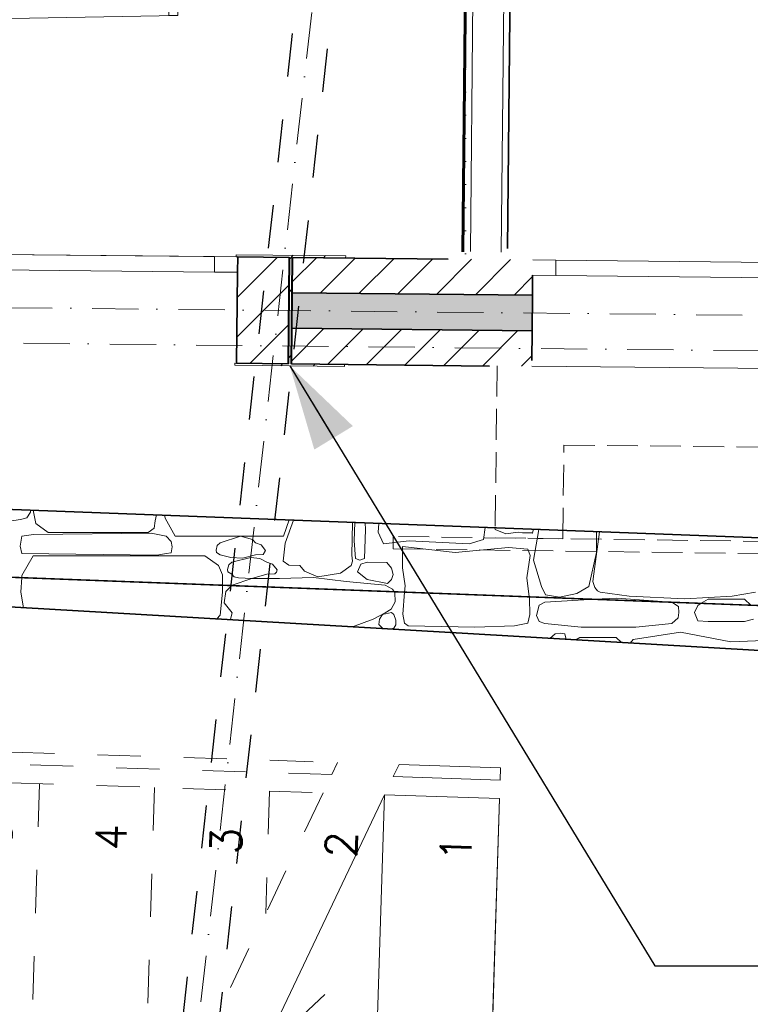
# Model space of a CAD drawing. Header units: millimetres. Extents: x -115474967 to 444143, y -74377 to 241828222.
# Tile 551 of 590: x 211328 to 213701, y 325397 to 328593. Entities that reach past the tile are written whole.
import ezdxf
from ezdxf.enums import TextEntityAlignment as Align

# ---------------------------------------------------------------- set-up
doc = ezdxf.new("R2010")
doc.units = ezdxf.units.MM
doc.header["$MEASUREMENT"] = 0
doc.set_wipeout_variables(frame=1)
for name, pattern in [('Dashed', [280, 140, -140]), ('Dot & Dashed', [280, 150, -60, 0, -70]), ('Hidden Line', [140, 100, -40]), ('Wipeout_Contour', [1000, 0, -1000])]:
    doc.linetypes.add(name, pattern=pattern)
for name, color, linetype, lineweight in [('0_Pen_No__4', 7, 'Continuous', 5), ('A_BEAMS_Pen_No__2', 7, 'Continuous', 20), ('A_COLUMNS_Pen_No__3', 7, 'Continuous', 15), ('A_STAIRS_Pen_No__5', 7, 'Continuous', 5), ('A_WALL LOAD_Pen_No__1', 7, 'Continuous', 30), ('A_WALL LOAD_Pen_No__3', 7, 'Continuous', 15), ('A_WALL LOAD_Pen_No__41', 7, 'Continuous', 60), ('A_WALL LOAD_Pen_No__6', 7, 'Continuous', 5), ('B_CUT OUT_Pen_No__3', 30, 'Continuous', 15), ('C-GRID _Pen_No__5', 7, 'Continuous', 5), ('C_TEXT GA_Pen_No__6', 7, 'Continuous', 5), ('MARKETING_Pen_No__1', 7, 'Continuous', 30)]:
    doc.layers.add(name, color=color, linetype=linetype, lineweight=lineweight)
for name, color, linetype in [('A_COLUMNS', 7, 'Continuous'), ('A_STAIRS', 7, 'Continuous'), ('MARKETING', 7, 'Continuous')]:
    doc.layers.add(name, color=color, linetype=linetype)
for name, color, linetype, lineweight, true_color in [('A_COLUMNS_Pen_No__7', 7, 'Continuous', 5, 0x3f3f3f), ('A_STAIRS_Pen_No__7', 7, 'Continuous', 5, 0x3f3f3f), ('A_WALL LOAD_Pen_No__21', 7, 'Continuous', 0, 0x73a901), ('A_WALL LOAD_Pen_No__7', 7, 'Continuous', 5, 0x3f3f3f), ('MARKETING_Pen_No__171', 7, 'Continuous', 0, 0xe1e1e1), ('MARKETING_Pen_No__7', 7, 'Continuous', 5, 0x3f3f3f)]:
    doc.layers.add(name, color=color, linetype=linetype, lineweight=lineweight, true_color=true_color)
doc.styles.add('GENERATED_STYLE_4', font='txt.shx')
doc.dimstyles.new('GENERATED_STYLE__5', dxfattribs={"dimtxt": 0.18, "dimasz": 273.6, "dimexe": 0.18, "dimexo": 0.0625, "dimgap": 0.09, "dimtad": 0, "dimtih": 1, "dimtoh": 1, "dimdec": 4, "dimzin": 0, "dimdsep": 46, "dimcen": 0.09, "dimadec": 0, "dimazin": 0, "dimtfac": 1, "dimtdec": 4, "dimtmove": 0, "dimatfit": 3, "dimldrblk": 'ARROWHEAD_5', "dimfxl": 1, "dimtolj": 1, "dimtzin": 0, "dimarcsym": 0})
pattern_1 = [(0, (-139724, 252382.34), (0, 75), [0, -75])]
pattern_2 = [(45, (-139724, 252382.34), (-63.63961, 63.63961), [])]

# ---------------------------------------------------------------- blocks, each defined once
blk = doc.blocks.new('*X628')
at = {"layer": 'MARKETING_Pen_No__7', "color": 190, "linetype": 'Continuous', "lineweight": 5, "true_color": 0x9f07ff}
for p, q in [((351075.2, 74594), (351086.8, 74612.4)), ((351086.8, 74612.4), (351087.7, 74618.7)), ((351096.5, 74618.3), (351096.5, 74613.3)), ((351096.5, 74613.3), (351104.6, 74575)), ((350981.9, 74577.4), (351054.3, 74588.1)), ((351054.3, 74588.1), (351075.2, 74594)), ((351488.8, 74560.5), (351492.2, 74583.7)), ((351492.2, 74583.7), (351496, 74603.2)), ((351522.6, 74602.2), (351524.5, 74592.8)), ((351524.5, 74592.8), (351557.4, 74534.5)), ((351908.6, 74534.5), (351927.5, 74586.9)), ((351941.1, 74586.4), (351914.5, 74512)), ((352130.6, 74472.9), (352133.4, 74579.1)), ((352140.9, 74578.8), (352138.4, 74518.8)), ((352175.1, 74555.5), (352174.3, 74577.6)), ((351104.6, 74575), (351144.2, 74545.8)), ((351144.2, 74545.8), (351469.6, 74545.8)), ((351469.6, 74545.8), (351488.8, 74560.5)), ((352172.3, 74462.1), (352175.1, 74555.5)), ((352218.6, 74575.9), (352216, 74547.2)), ((352216, 74547.2), (352234, 74509.4)), ((352557.8, 74523.2), (352563.7, 74562.9)), ((352595.1, 74561.7), (352596.5, 74555.7)), ((352596.5, 74555.7), (352630.4, 74541.7)), ((352630.4, 74541.7), (352670.4, 74547)), ((352670.4, 74547), (352685.4, 74545.1)), ((352685.4, 74545.1), (352717.1, 74545.1)), ((352717.1, 74545.1), (352721.1, 74556.9)), ((352737.7, 74556.3), (352720.5, 74456.2)), ((352935.4, 74548.8), (352916.6, 74412.4)), ((352925.5, 74481.5), (352925, 74549.2)), ((351059.1, 74534.5), (351053.4, 74501.5)), ((351096.7, 74539.6), (351059.1, 74534.5)), ((351478.6, 74544), (351096.7, 74539.6)), ((351527.7, 74534.5), (351478.6, 74544)), ((351544.2, 74517.4), (351527.7, 74534.5)), ((351547.4, 74500.1), (351544.2, 74517.4)), ((351557.4, 74534.5), (351908.6, 74534.5)), ((351768.8, 74534.4), (351703.3, 74513)), ((351808.5, 74524), (351768.8, 74534.4)), ((351817.5, 74513), (351808.5, 74524)), ((352138.4, 74518.8), (352143.1, 74462.1)), ((352234, 74509.4), (352317.1, 74518.7)), ((352317.1, 74518.7), (352511.4, 74509.4)), ((352511.4, 74509.4), (352557.8, 74523.2)), ((351053.4, 74501.5), (351059.1, 74477.6)), ((351544.2, 74479.8), (351547.4, 74500.1)), ((351693.8, 74503.8), (351689.7, 74488.5)), ((351689.7, 74488.5), (351690.7, 74481.1)), ((351703.3, 74513), (351693.8, 74503.8)), ((351835.9, 74506), (351817.5, 74513)), ((351850.6, 74487.9), (351835.9, 74506)), ((351843.2, 74475), (351850.6, 74487.9)), ((351914.5, 74512), (351907.9, 74453.6)), ((352295.7, 74500.4), (352294.9, 74432)), ((352466.3, 74480.8), (352295.7, 74500.4)), ((352639.3, 74497.7), (352466.3, 74480.8)), ((352702.2, 74491.6), (352639.3, 74497.7)), ((352709.8, 74471.1), (352702.2, 74491.6)), ((352900, 74371.5), (352925.5, 74481.5)), ((351096, 74470.5), (351058.9, 74406.9)), ((351059.1, 74477.6), (351499, 74472.2)), ((351653.1, 74470.5), (351096, 74470.5)), ((351499, 74472.2), (351527.7, 74477.6)), ((351527.7, 74477.6), (351544.2, 74479.8)), ((351697.2, 74439.1), (351653.1, 74470.5)), ((351690.7, 74481.1), (351703.3, 74474.1)), ((351703.3, 74474.1), (351738.1, 74464.7)), ((351740.9, 74450.3), (351731.4, 74441.1)), ((351738.1, 74464.7), (351776.1, 74463.2)), ((351802.2, 74465.2), (351740.9, 74450.3)), ((351776.1, 74463.2), (351817.5, 74474.1)), ((351831.4, 74462), (351802.2, 74465.2)), ((351817.5, 74474.1), (351843.2, 74475)), ((351855.1, 74450.3), (351831.4, 74462)), ((351873.6, 74443.3), (351855.1, 74450.3)), ((351907.9, 74453.6), (351926.4, 74440.1)), ((352128.4, 74438.8), (352132.6, 74453.2)), ((352132.6, 74453.2), (352130.6, 74472.9)), ((352143.1, 74462.1), (352156.4, 74456)), ((352156.4, 74456), (352172.3, 74462.1)), ((352180.5, 74450.3), (352160, 74443.2)), ((352244.4, 74449.3), (352180.5, 74450.3)), ((352259.7, 74430.2), (352244.4, 74449.3)), ((352699.2, 74399.6), (352709.8, 74471.1)), ((352720.5, 74456.2), (352746.2, 74371.5)), ((351710.3, 74408.7), (351697.2, 74439.1)), ((351731.4, 74441.1), (351727.4, 74425.8)), ((351727.4, 74425.8), (351728.4, 74418.4)), ((351728.4, 74418.4), (351740.9, 74411.4)), ((351888.3, 74425.2), (351873.6, 74443.3)), ((351880.8, 74412.3), (351886, 74417.5)), ((351886, 74417.5), (351888.3, 74425.2)), ((351926.4, 74440.1), (351962, 74438.8)), ((351962, 74438.8), (351977.3, 74421.1)), ((351977.3, 74421.1), (352020.3, 74402.3)), ((352093.6, 74414.6), (352128.4, 74438.8)), ((352160, 74443.2), (352149.1, 74418.7)), ((352149.1, 74418.7), (352180.5, 74393.3)), ((352265.2, 74410.1), (352259.7, 74430.2)), ((352294.9, 74432), (352303.5, 74373.5)), ((351058.9, 74406.9), (351058.5, 74399.8)), ((351710.5, 74375.2), (351710.3, 74408.7)), ((351740.9, 74411.4), (351749.1, 74402.6)), ((351806.2, 74396.4), (351741.6, 74374.8)), ((351749.1, 74402.6), (351762.2, 74398.6)), ((351762.2, 74398.6), (351806.2, 74396.4)), ((351806.2, 74396.4), (351855.1, 74411.4)), ((351896, 74396.6), (351806.2, 74396.4)), ((351855.1, 74411.4), (351880.8, 74412.3)), ((352005.8, 74399.8), (351896, 74396.6)), ((352112.5, 74386.7), (352005.8, 74399.8)), ((352020.3, 74402.3), (352093.6, 74414.6)), ((352238.6, 74374.8), (352112.5, 74386.7)), ((352180.5, 74393.3), (352246.7, 74380.8)), ((352246.7, 74380.8), (352259.7, 74393.3)), ((352259.7, 74393.3), (352265.2, 74410.1)), ((352707.1, 74337.6), (352699.2, 74399.6)), ((352916.6, 74412.4), (352913.1, 74387.2)), ((352913.1, 74387.2), (352919.6, 74368.2)), ((351741.6, 74374.8), (351740.8, 74374)), ((352263.1, 74362.8), (352238.6, 74374.8)), ((352268.5, 74354.1), (352263.1, 74362.8)), ((352303.5, 74373.5), (352301.9, 74352.8)), ((352746.2, 74371.5), (352760, 74343.9)), ((352861.7, 74347.9), (352900, 74371.5)), ((352919.6, 74368.2), (352928.6, 74357.2)), ((352928.6, 74357.2), (352936.9, 74353)), ((352760, 74343.9), (352805.1, 74336.6)), ((352805.1, 74336.6), (352861.7, 74347.9)), ((352991.2, 74333.6), (352920.4, 74329.5)), ((352936.9, 74353), (353031.7, 74339.8)), ((353168, 74320.2), (352991.2, 74333.6)), ((353031.7, 74339.8), (353211.6, 74331.2)), ((353211.6, 74331.2), (353366.3, 74340)), ((353288.1, 74329.9), (353265.6, 74316.5)), ((353405.6, 74329.9), (353288.1, 74329.9)), ((353366.3, 74340), (353441.2, 74353)), ((353426.2, 74310.4), (353405.6, 74329.9))]:
    blk.add_line(p, q, dxfattribs=at)
blk.add_point((352717.1, 74545.1), dxfattribs=at)
blk = doc.blocks.new('Fill_96', base_point=(0, 0))
at = {"color": 254, "linetype": 'Wipeout_Contour', "lineweight": 0, "ltscale": 2179366.465305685}
blk.add_wipeout([(349484.6, 74679.3), (349476.3, 74459.5), (358516.8, 74118.3), (358655, 75025.1), (358442.7, 75027.3), (358314.1, 74345.3)], dxfattribs=at).dxf.layer = 'MARKETING'
at = {"layer": 'MARKETING_Pen_No__1', "color": 214, "linetype": 'Continuous', "lineweight": 35, "flags": 128}
blk.add_lwpolyline([(349484.6, 74679.3), (349476.3, 74459.5), (358516.8, 74118.3), (358655, 75025.1), (358442.7, 75027.3), (358314.1, 74345.3)], close=True, dxfattribs=at)
at = {"layer": 'MARKETING_Pen_No__7', "color": 190, "linetype": 'Continuous', "lineweight": 5, "true_color": 0x9f07ff}
blk.add_blockref('*X628', (0, 0), dxfattribs=at)
blk = doc.blocks.new('*X630')
at = {"layer": 'MARKETING_Pen_No__171', "color": 254, "linetype": 'Continuous', "lineweight": 0, "true_color": 0xdadada}
for p, q in [((351058.5, 74399.8), (351055.9, 74352.1)), ((351710.5, 74352.9), (351710.5, 74375.2)), ((351722, 74354.5), (351715.8, 74317.7)), ((351740.8, 74374), (351722, 74354.5)), ((352270.2, 74351.5), (352268.5, 74354.1)), ((351055.9, 74352.1), (351064, 74302)), ((351703.1, 74277.6), (351710.5, 74352.9)), ((352271.6, 74320.7), (352270.2, 74351.5)), ((352301.9, 74352.8), (352296.3, 74281.7)), ((352707.9, 74331.5), (352707.1, 74337.5)), ((352708.4, 74279.8), (352707.9, 74331.5)), ((352920.3, 74329.5), (352758, 74320)), ((351715.8, 74317.7), (351741.6, 74285.7)), ((352238.6, 74285.7), (352258.9, 74297.5)), ((352258.9, 74297.5), (352271.6, 74320.7)), ((352738.9, 74309.9), (352730.3, 74277.3)), ((352758, 74320), (352738.9, 74309.9)), ((353169.9, 74320), (353168.2, 74320.1)), ((353191.3, 74305.7), (353169.9, 74320)), ((353192.3, 74286.8), (353191.3, 74305.7)), ((353254, 74309.6), (353243.5, 74286.3)), ((353265.5, 74316.5), (353254, 74309.6)), ((351692.1, 74265.5), (351703.1, 74277.6)), ((351741.6, 74285.7), (351736.5, 74264.5)), ((351736.5, 74264.5), (351738.2, 74262.8)), ((352133.3, 74239.8), (352200.5, 74264.5)), ((352200.5, 74264.5), (352238.6, 74285.7)), ((352220.7, 74264.9), (352217.9, 74247.4)), ((352230.3, 74279.8), (352220.7, 74264.9)), ((352259.2, 74287.1), (352230.3, 74279.8)), ((352267.4, 74279.8), (352259.2, 74287.1)), ((352274.1, 74261.2), (352267.4, 74279.8)), ((352273.1, 74246.2), (352274.1, 74261.2)), ((352296.3, 74281.7), (352302.2, 74251.6)), ((352702.2, 74251.6), (352708.4, 74279.8)), ((352730.3, 74277.3), (352739.1, 74257.1)), ((353169.9, 74251.4), (353190.3, 74268.9)), ((353190.3, 74268.9), (353192.3, 74286.8)), ((353243.5, 74286.3), (353254.5, 74259.6)), ((353254.5, 74259.6), (353288.1, 74257.3)), ((353405.6, 74257.3), (353434.9, 74265.3)), ((352217.9, 74247.4), (352230.3, 74235.5)), ((352230.3, 74235.5), (352236.9, 74233.8)), ((352252.6, 74232.9), (352267.4, 74235.5)), ((352267.4, 74235.5), (352273.1, 74246.2)), ((352302.2, 74251.6), (352313.7, 74243.1)), ((352313.7, 74243.1), (352530.1, 74238.7)), ((352530.1, 74238.7), (352659.1, 74243.6)), ((352659.1, 74243.6), (352702.2, 74251.6)), ((352739.1, 74257.1), (352758, 74251.4)), ((352758, 74251.4), (352876, 74239)), ((352876, 74239), (353053.5, 74239.2)), ((353053.5, 74239.2), (353169.9, 74251.4)), ((353288.1, 74257.3), (353405.6, 74257.3)), ((352487.5, 74220.9), (352391, 74224.9)), ((352495.5, 74218.8), (352487.5, 74220.9)), ((352790.9, 74217.7), (352773.5, 74202.6)), ((352809.3, 74219.3), (352790.9, 74217.7)), ((352822.6, 74217.7), (352809.3, 74219.3)), ((352826.8, 74199.5), (352822.6, 74217.7)), ((352871.3, 74205.8), (352857.8, 74197.7)), ((352988.8, 74205.8), (352871.3, 74205.8)), ((353006.5, 74189.1), (352988.8, 74205.8)), ((353043.9, 74199.4), (353034.2, 74187.5)), ((353198.6, 74223.2), (353043.9, 74199.4)), ((353361.7, 74191.5), (353198.6, 74223.2)), ((353548.2, 74199.4), (353361.7, 74191.5))]:
    blk.add_line(p, q, dxfattribs=at)
blk = doc.blocks.new('Fill_97', base_point=(0, 0))
at = {"color": 254, "linetype": 'Wipeout_Contour', "lineweight": 0, "ltscale": 1447095.219537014}
blk.add_wipeout([(349659.8, 74383.7), (358479.5, 73870.7), (358516.8, 74118.3), (349662.8, 74452.4)], dxfattribs=at).dxf.layer = 'MARKETING'
at = {"layer": 'MARKETING_Pen_No__1', "color": 214, "linetype": 'Continuous', "lineweight": 35, "flags": 128}
blk.add_lwpolyline([(349659.8, 74383.7), (349662.8, 74452.4), (358516.8, 74118.3), (358479.5, 73870.7)], close=True, dxfattribs=at)
at = {"layer": 'MARKETING_Pen_No__171', "color": 254, "linetype": 'Continuous', "lineweight": 0, "true_color": 0xdadada}
blk.add_blockref('*X630', (0, 0), dxfattribs=at)
blk = doc.blocks.new('Steel Pan Stair 20[79]', base_point=(352552.7, 71876.3))
at = {"layer": 'A_STAIRS_Pen_No__5', "color": 4, "linetype": 'Dot & Dashed', "lineweight": 5}
for p, q in [((349595.5, 72925.5), (349801.8, 73119)), ((349788.9, 72719.2), (349595.5, 72925.5)), ((351636.4, 72860), (349595.5, 72925.5))]:
    blk.add_line(p, q, dxfattribs=at)
at = {"layer": 'A_STAIRS_Pen_No__5', "color": 4, "linetype": 'Continuous', "lineweight": 5}
for p, q in [((351836.3, 72853.6), (352042.7, 73047)), ((352029.8, 72647.2), (351836.3, 72853.6)), ((352583.3, 72829.6), (351836.3, 72853.6))]:
    blk.add_line(p, q, dxfattribs=at)
for start, end in [(88.1614, 268.1614), (268.1614, 88.1614)]:
    blk.add_arc((352583.3, 72829.6), 100, start, end, dxfattribs=at)
at = {"layer": 'A_STAIRS_Pen_No__7', "color": 190, "linetype": 'Dashed', "lineweight": 5, "true_color": 0x9f07ff}
for p, q in [((349624.8, 73838.8), (349626.1, 73878.8)), ((349626.1, 73878.8), (352084.3, 73799.9)), ((352065.5, 73760.5), (349624.8, 73838.8)), ((349568.1, 72072.1), (349622.9, 73778.8)), ((349622.9, 73778.8), (352037.3, 73701.3)), ((352084.3, 73799.9), (352065.5, 73760.5)), ((349996.3, 73766.9), (349941.5, 72060.1)), ((350369.8, 73754.9), (350315, 72048.2)), ((350743.3, 73742.9), (350688.5, 72036.2)), ((351116.8, 73730.9), (351062, 72024.2)), ((351490.3, 73718.9), (351450.1, 72468.9)), ((352037.3, 73701.3), (351235.6, 72018.6)), ((351863.7, 73706.9), (351851, 73310.3)), ((351235.6, 72018.6), (349568.1, 72072.1)), ((349564.9, 71972.2), (349566.1, 72012.2)), ((349566.1, 72012.2), (351207.4, 71959.5)), ((351188.6, 71920.1), (349564.9, 71972.2)), ((351207.4, 71959.5), (351188.6, 71920.1))]:
    blk.add_line(p, q, dxfattribs=at)
at = {"layer": 'A_STAIRS_Pen_No__7', "color": 190, "linetype": 'Continuous', "lineweight": 5, "true_color": 0x9f07ff}
for p, q in [((352237.2, 73694.9), (352182.4, 71988.2)), ((352610.7, 73682.9), (352555.9, 71976.2)), ((351836.3, 72853.6), (351808.9, 72000.2))]:
    blk.add_line(p, q, dxfattribs=at)
at = {"layer": 'A_STAIRS_Pen_No__7', "color": 190, "linetype": 'Continuous', "lineweight": 5, "true_color": 0x9f07ff, "flags": 128}
for points in [[(352613.9, 73782.9), (352612.6, 73742.9), (352265.4, 73754), (352284.2, 73793.5)], [(352610.7, 73682.9), (352555.9, 71976.2), (351435.5, 72012.2), (352237.2, 73694.9)], [(352554, 71916.3), (352552.7, 71876.3), (351388.5, 71913.6), (351407.3, 71953.1)]]:
    blk.add_lwpolyline(points, close=True, dxfattribs=at)
at = {"layer": 'A_STAIRS_Pen_No__7', "color": 190, "lineweight": 5, "true_color": 0x9f07ff, "style": 'GENERATED_STYLE_4'}
for tag, p in [('nStartNumbering_7', (349806.4, 73650)), ('nStartNumbering_6', (350179.9, 73638.1)), ('nStartNumbering_5', (350553.3, 73626.1)), ('nStartNumbering_4', (350926.8, 73614.1)), ('nStartNumbering_3', (351300.3, 73602.1)), ('nStartNumbering_2', (351673.8, 73590.1)), ('nStartNumbering_1', (352047.3, 73578.1)), ('nStartNumbering_0', (352420.7, 73566.1))]:
    blk.add_attdef(tag, text='', height=100, rotation=88.1614, dxfattribs=at).set_placement(p, align=Align.TOP_RIGHT)
blk = doc.blocks.new('Office Workstation Solo 24[95]', base_point=(349508.4, 76787.1))
at = {"layer": '0_Pen_No__4', "color": 5, "linetype": 'Continuous', "lineweight": 5}
for p, q in [((349538.4, 76787.6), (351525.4, 76823.1)), ((351525.4, 76823.1), (351555.4, 76823.7)), ((351555.4, 76823.7), (351555.9, 76793.7)), ((349508.4, 76787.1), (349538.4, 76787.6)), ((349508.9, 76757.1), (349508.4, 76787.1)), ((351525.9, 76793.1), (349538.9, 76757.6)), ((351536.1, 76223.6), (351525.9, 76793.1)), ((351555.9, 76793.7), (351566.1, 76224.2)), ((349519.1, 76187.5), (349508.9, 76757.1)), ((349538.9, 76757.6), (349549.1, 76188.1)), ((350635.5, 76607.6), (350435.5, 76604)), ((350435.5, 76604), (350435.8, 76584)), ((350502.5, 76585.2), (350502.1, 76605.2)), ((350569.2, 76586.4), (350568.8, 76606.4)), ((350635.8, 76587.6), (350635.5, 76607.6)), ((350336.4, 76552.2), (350395.8, 76583.3)), ((350736.3, 76559.4), (350336.4, 76552.2)), ((350395.8, 76583.3), (350675.8, 76588.3)), ((350435.8, 76584), (350635.8, 76587.6)), ((350736.3, 76559.4), (350675.8, 76588.3)), ((350736.9, 76529.4), (350736.3, 76559.4)), ((350336.4, 76552.2), (350336.9, 76522.2)), ((350336.9, 76522.2), (350736.9, 76529.4)), ((350636.9, 76527.6), (350436.9, 76524)), ((350637.8, 76477.6), (350636.9, 76527.6)), ((350436.9, 76524), (350437.8, 76474)), ((350437.8, 76474), (350637.8, 76477.6)), ((350333.8, 76383.1), (350314.2, 76382.7)), ((350314.2, 76382.7), (350314.6, 76363.3)), ((350334.1, 76363.7), (350333.8, 76383.1)), ((350431.7, 76384.8), (350353.4, 76383.4)), ((350353.4, 76383.4), (350353.7, 76364)), ((350373.3, 76364.4), (350373, 76383.8)), ((350392.9, 76364.7), (350392.5, 76384.1)), ((350412.5, 76365.1), (350412.1, 76384.5)), ((350432, 76365.4), (350431.7, 76384.8)), ((350519.8, 76386.4), (350441.5, 76385)), ((350441.5, 76385), (350441.8, 76365.6)), ((350441.8, 76365.6), (350520.2, 76367)), ((350461.4, 76365.9), (350461.1, 76385.3)), ((350481, 76366.3), (350480.6, 76385.7)), ((350500.6, 76366.6), (350500.2, 76386)), ((350520.2, 76367), (350519.8, 76386.4)), ((350607.9, 76388), (350529.6, 76386.6)), ((350529.6, 76386.6), (350529.9, 76367.2)), ((350529.9, 76367.2), (350608.3, 76368.6)), ((350549.5, 76367.5), (350549.2, 76386.9)), ((350569.1, 76367.9), (350568.8, 76387.3)), ((350588.7, 76368.2), (350588.3, 76387.6)), ((350608.3, 76368.6), (350607.9, 76388)), ((350676.4, 76389.2), (350617.7, 76388.1)), ((350617.7, 76388.1), (350618.1, 76368.7)), ((350618.1, 76368.7), (350676.8, 76369.8)), ((350637.6, 76369.1), (350637.3, 76388.5)), ((350657.2, 76369.4), (350656.9, 76388.8)), ((350676.8, 76369.8), (350676.4, 76389.2)), ((350314.6, 76363.3), (350334.1, 76363.7)), ((350608.4, 76358.9), (350314.7, 76353.6)), ((350314.7, 76353.6), (350316.5, 76256.7)), ((350315.1, 76334.2), (350608.8, 76339.5)), ((350334.7, 76334.6), (350334.3, 76354)), ((350344.8, 76315.4), (350344.5, 76334.8)), ((350353.7, 76364), (350432, 76365.4)), ((350354.2, 76334.9), (350353.9, 76354.3)), ((350364.4, 76315.7), (350364, 76335.1)), ((350373.8, 76335.3), (350373.5, 76354.7)), ((350384, 76316.1), (350383.6, 76335.5)), ((350393.4, 76335.6), (350393.1, 76355)), ((350403.5, 76316.4), (350403.2, 76335.8)), ((350413, 76336), (350412.6, 76355.4)), ((350423.1, 76316.8), (350422.8, 76336.2)), ((350432.6, 76336.3), (350432.2, 76355.7)), ((350442.7, 76317.1), (350442.4, 76336.5)), ((350452.1, 76336.7), (350451.8, 76356.1)), ((350462.3, 76317.5), (350461.9, 76336.9)), ((350471.7, 76337), (350471.4, 76356.4)), ((350481.9, 76317.8), (350481.5, 76337.2)), ((350491.3, 76337.4), (350491, 76356.8)), ((350501.4, 76318.2), (350501.1, 76337.6)), ((350510.9, 76337.7), (350510.5, 76357.1)), ((350521, 76318.5), (350520.7, 76337.9)), ((350530.5, 76338.1), (350530.1, 76357.5)), ((350540.6, 76318.9), (350540.3, 76338.3)), ((350550, 76338.4), (350549.7, 76357.8)), ((350560.2, 76319.2), (350559.8, 76338.6)), ((350569.6, 76338.8), (350569.3, 76358.2)), ((350579.8, 76319.6), (350579.4, 76339)), ((350610.2, 76261.9), (350608.4, 76358.9)), ((350677, 76360.1), (350618.2, 76359)), ((350618.2, 76359), (350618.9, 76320.3)), ((350618.6, 76339.7), (350677.3, 76340.7)), ((350638.5, 76320.6), (350637.8, 76359.4)), ((350658.1, 76321), (350657.4, 76359.7)), ((350677.7, 76321.3), (350677, 76360.1)), ((350765.1, 76361.7), (350686.8, 76360.3)), ((350686.8, 76360.3), (350688.5, 76263.3)), ((350687.1, 76340.9), (350765.4, 76342.3)), ((350707.7, 76283.1), (350706.3, 76360.6)), ((350727.7, 76264), (350725.9, 76361)), ((350747.2, 76264.4), (350745.5, 76361.3)), ((350766.8, 76264.7), (350765.1, 76361.7)), ((350315.4, 76314.8), (350584.7, 76319.6)), ((350350, 76296.1), (350349.7, 76315.4)), ((350369.6, 76296.4), (350369.3, 76315.8)), ((350389.2, 76296.8), (350388.9, 76316.1)), ((350408.8, 76297.1), (350408.4, 76316.5)), ((350428.4, 76297.5), (350428, 76316.8)), ((350447.9, 76297.8), (350447.6, 76317.2)), ((350467.5, 76298.2), (350467.2, 76317.5)), ((350487.1, 76298.5), (350486.8, 76317.9)), ((350506.7, 76298.9), (350506.3, 76318.2)), ((350526.3, 76299.2), (350525.9, 76318.6)), ((350545.8, 76299.6), (350545.5, 76318.9)), ((350565.4, 76299.9), (350565.1, 76319.3)), ((350585, 76300.3), (350584.7, 76319.6)), ((350618.9, 76320.3), (350677.7, 76321.3)), ((350687.5, 76321.5), (350746.2, 76322.5)), ((350687.8, 76302.1), (350766.1, 76303.5)), ((350340.3, 76271.7), (350313.9, 76250.1)), ((350315.8, 76295.4), (350609.5, 76300.7)), ((350316.1, 76276.1), (350609.8, 76281.3)), ((350340.6, 76276.5), (350340.2, 76295.9)), ((350342.4, 76272.6), (350340.3, 76271.7)), ((350388.2, 76284.1), (350342.4, 76272.6)), ((350350.7, 76257.3), (350350.4, 76276.7)), ((350360.2, 76276.8), (350359.8, 76296.2)), ((350372.8, 76257.7), (350372.4, 76277.1)), ((350379.8, 76277.2), (350379.4, 76296.6)), ((350456.8, 76292.5), (350388.2, 76284.1)), ((350394.8, 76258.1), (350394.4, 76277.5)), ((350399.3, 76277.5), (350399, 76296.9)), ((350418.9, 76277.9), (350418.6, 76297.3)), ((350438.5, 76278.2), (350438.2, 76297.6)), ((350457.8, 76292.6), (350456.8, 76292.5)), ((350458.1, 76278.6), (350457.7, 76298)), ((350537.8, 76296.5), (350457.8, 76292.6)), ((350477.7, 76278.9), (350477.3, 76298.3)), ((350497.2, 76279.3), (350496.9, 76298.7)), ((350502.5, 76260), (350502.1, 76279.4)), ((350516.8, 76279.6), (350516.5, 76299)), ((350527, 76260.4), (350526.6, 76279.8)), ((350536.4, 76280), (350536.1, 76299.4)), ((350537.8, 76296.5), (350617.9, 76295.5)), ((350551.4, 76260.9), (350551.1, 76280.3)), ((350556, 76280.3), (350555.6, 76299.7)), ((350575.9, 76261.3), (350575.6, 76280.7)), ((350617.9, 76295.5), (350619, 76295.4)), ((350619, 76295.4), (350687.8, 76289.5)), ((350639.2, 76281.8), (350619.6, 76281.5)), ((350619.6, 76281.5), (350620, 76262.1)), ((350658.4, 76301.6), (350638.8, 76301.2)), ((350638.8, 76301.2), (350639.2, 76281.8)), ((350639.2, 76281.8), (350658.8, 76282.2)), ((350639.5, 76262.4), (350639.2, 76281.8)), ((350658.8, 76282.2), (350658.4, 76301.6)), ((350678.4, 76282.5), (350658.8, 76282.2)), ((350659.1, 76262.8), (350658.8, 76282.2)), ((350678.7, 76263.1), (350678.4, 76282.5)), ((350687.8, 76289.5), (350733.9, 76279.6)), ((350688.1, 76282.7), (350746.9, 76283.8)), ((350733.9, 76279.6), (350736.1, 76278.8)), ((350736.1, 76278.8), (350763.3, 76258.1)), ((350313.9, 76250.1), (350309.5, 76241.4)), ((350309.5, 76241.4), (350310.1, 76210.4)), ((350316.5, 76256.7), (350610.2, 76261.9)), ((350620, 76262.1), (350678.7, 76263.1)), ((350688.5, 76263.3), (350766.8, 76264.7)), ((350763.3, 76258.1), (350768, 76249.6)), ((350768, 76249.6), (350768.5, 76218.6)), ((350310.1, 76210.4), (350310.7, 76174.3)), ((350768.5, 76218.6), (350769.2, 76182.5)), ((351566.1, 76224.2), (351536.1, 76223.6)), ((349549.1, 76188.1), (349519.1, 76187.5)), ((350769.2, 76182.5), (350772.9, 75973.4)), ((350310.7, 76174.3), (350314.4, 75965.2)), ((350314.4, 75965.2), (350271.3, 75948.8)), ((350315, 75931), (350314.4, 75965.2)), ((350773.5, 75939.2), (350772.9, 75973.4)), ((350772.9, 75973.4), (350816.6, 75958.5)), ((350816.6, 75958.5), (350821.7, 75955.8)), ((350816.6, 75958.5), (350852.2, 75947.8)), ((350821.7, 75955.8), (350825.5, 75951.2)), ((350825.5, 75951.2), (350827.2, 75945.7)), ((350236.1, 75936.7), (350234.3, 75932.9)), ((350234.3, 75932.9), (350242.1, 75910.3)), ((350271.3, 75948.8), (350236.1, 75936.7)), ((350246, 75908.5), (350281.2, 75920.5)), ((350262.7, 75941.2), (350261.2, 75935.5)), ((350261.2, 75935.5), (350262, 75929.8)), ((350262, 75929.8), (350265, 75924.7)), ((350266.3, 75945.8), (350262.7, 75941.2)), ((350265, 75924.7), (350269.6, 75921.2)), ((350271.3, 75948.8), (350266.3, 75945.8)), ((350269.6, 75921.2), (350275.3, 75919.7)), ((350275.3, 75919.7), (350281.2, 75920.5)), ((350281.2, 75920.5), (350315.2, 75930.8)), ((350315, 75931), (350315.2, 75930.8)), ((350315.2, 75930.8), (350333, 75903.2)), ((350773.4, 75939), (350756.6, 75910.8)), ((350773.5, 75939.2), (350773.4, 75939)), ((350807.7, 75929.9), (350773.4, 75939)), ((350813.6, 75929.3), (350807.7, 75929.9)), ((350843.3, 75919.1), (350807.7, 75929.9)), ((350819.2, 75931), (350813.6, 75929.3)), ((350823.8, 75934.7), (350819.2, 75931)), ((350826.6, 75939.9), (350823.8, 75934.7)), ((350827.2, 75945.7), (350826.6, 75939.9)), ((350847.1, 75921.1), (350843.3, 75919.1)), ((350854.2, 75944), (350847.1, 75921.1)), ((350852.2, 75947.8), (350854.2, 75944)), ((350242.1, 75910.3), (350246, 75908.5)), ((350333, 75903.2), (350383.1, 75880.4)), ((350756.6, 75910.8), (350707.3, 75886.2)), ((350330.7, 75869.6), (350324.2, 75858)), ((350324.2, 75858), (350328.2, 75822)), ((350347.9, 75873), (350330.7, 75869.6)), ((350376.9, 75870.9), (350347.9, 75873)), ((350422.3, 75865.9), (350376.9, 75870.9)), ((350383.1, 75880.4), (350457.8, 75865.8)), ((350473.3, 75862.2), (350422.3, 75865.9)), ((350457.8, 75865.8), (350495.2, 75864.1)), ((350545.6, 75861.1), (350473.3, 75862.2)), ((350495.2, 75864.1), (350545.6, 75861.8)), ((350495.2, 75864.1), (350495.9, 75825.4)), ((350595.8, 75865.9), (350545.6, 75861.8)), ((350545.6, 75861.1), (350617.8, 75864.7)), ((350633.2, 75868.9), (350595.8, 75865.9)), ((350595.8, 75865.9), (350596.5, 75827.2)), ((350617.8, 75864.7), (350668.7, 75870.3)), ((350707.3, 75886.2), (350633.2, 75868.9)), ((350668.7, 75870.3), (350713.9, 75877)), ((350713.9, 75877), (350742.7, 75880.1)), ((350742.7, 75880.1), (350760, 75877.3)), ((350760, 75877.3), (350766.9, 75865.9)), ((350766.9, 75865.9), (350764.3, 75829.8)), ((350331.1, 75832.6), (350327.3, 75835.1)), ((350337.4, 75827.5), (350331.1, 75832.6)), ((350346.6, 75821.5), (350337.4, 75827.5)), ((350495.9, 75825.4), (350496.5, 75795.5)), ((350596.5, 75827.2), (350597.1, 75797.3)), ((350734.4, 75818.4), (350745.9, 75828.7)), ((350745.9, 75828.7), (350754.9, 75835)), ((350764.3, 75829.8), (350754, 75816.4)), ((350754.9, 75835), (350761, 75840.3)), ((350761, 75840.3), (350764.7, 75842.9)), ((350328.2, 75822), (350338.9, 75809)), ((350338.9, 75809), (350370.3, 75789.5)), ((350358.4, 75811.7), (350346.6, 75821.5)), ((350371.8, 75804.2), (350358.4, 75811.7)), ((350392.2, 75798.3), (350371.8, 75804.2)), ((350418.3, 75793.9), (350392.2, 75798.3)), ((350448.3, 75790.7), (350418.3, 75793.9)), ((350496.5, 75795.5), (350529.9, 75796.1)), ((350529.9, 75796.1), (350546.8, 75796.4)), ((350529.9, 75796.1), (350532.6, 75746.3)), ((350563.7, 75796.7), (350546.8, 75796.4)), ((350563.7, 75796.7), (350562.7, 75746.8)), ((350597.1, 75797.3), (350563.7, 75796.7)), ((350613, 75791.1), (350645.4, 75794.2)), ((350645.4, 75794.2), (350675.3, 75798.5)), ((350675.3, 75798.5), (350701.1, 75803.9)), ((350701.1, 75803.9), (350721.4, 75810.5)), ((350723.3, 75795.8), (350703.5, 75788.2)), ((350721.4, 75810.5), (350734.4, 75818.4)), ((350754, 75816.4), (350723.3, 75795.8)), ((350370.3, 75789.5), (350390.4, 75782.6)), ((350390.4, 75782.6), (350416.4, 75778.2)), ((350416.4, 75778.2), (350489.7, 75772.5)), ((350480.8, 75788.7), (350448.3, 75790.7)), ((350514.2, 75787.9), (350480.8, 75788.7)), ((350489.7, 75772.5), (350547.2, 75771.4)), ((350546.9, 75788), (350514.2, 75787.9)), ((350546.9, 75788), (350579.6, 75789)), ((350604.7, 75774.6), (350547.2, 75771.4)), ((350579.6, 75789), (350613, 75791.1)), ((350677.7, 75782.9), (350604.7, 75774.6)), ((350703.5, 75788.2), (350677.7, 75782.9)), ((350532.6, 75746.3), (350533.8, 75740.6)), ((350532.6, 75746.3), (350533.2, 75709.4)), ((350533.8, 75740.6), (350537.2, 75735.8)), ((350537.2, 75735.8), (350542.1, 75732.6)), ((350542.1, 75732.6), (350547.9, 75731.6)), ((350553.7, 75732.8), (350547.9, 75731.6)), ((350558.5, 75736.1), (350553.7, 75732.8)), ((350561.7, 75741), (350558.5, 75736.1)), ((350562.7, 75746.8), (350561.7, 75741)), ((350562.7, 75746.8), (350563.4, 75709.9)), ((350533.2, 75709.4), (350536.3, 75706.4)), ((350536.3, 75706.4), (350548.4, 75706.6)), ((350560.4, 75706.9), (350548.4, 75706.6)), ((350563.4, 75709.9), (350560.4, 75706.9))]:
    blk.add_line(p, q, dxfattribs=at)
at = {"layer": '0_Pen_No__4', "color": 5, "linetype": 'Continuous', "lineweight": 5, "flags": 128}
for points in [[(349508.4, 76787.1), (351555.4, 76823.7), (351566.1, 76224.2), (349519.1, 76187.5)], [(350303.7, 76421.6), (350306.8, 76251.6), (350776.7, 76260), (350773.7, 76430)], [(350263.2, 76035.7), (350267.3, 75978.7), (350276.9, 75930.5), (350290.5, 75898.5), (350306.1, 75887.4), (350321.3, 75899), (350333.8, 75931.5), (350341.6, 75980), (350343.7, 76037.1), (350339.6, 76094.1), (350330, 76142.2), (350316.4, 76174.3), (350300.8, 76185.4), (350285.6, 76173.7), (350273.1, 76141.2), (350265.2, 76092.7)], [(350821.6, 76045.6), (350819.6, 75988.6), (350811.7, 75940.1), (350799.2, 75907.6), (350784, 75895.9), (350768.4, 75907), (350754.8, 75939.1), (350745.2, 75987.2), (350741.1, 76044.2), (350743.2, 76101.3), (350751, 76149.8), (350763.5, 76182.3), (350778.7, 76193.9), (350794.3, 76182.8), (350807.9, 76150.8), (350817.5, 76102.6)]]:
    blk.add_lwpolyline(points, close=True, dxfattribs=at)
blk = doc.blocks.new('IPE Column 20[143]', base_point=(351931, 75266.4))
at = {"layer": 'A_COLUMNS_Pen_No__7', "linetype": 'Continuous', "lineweight": 5, "true_color": 0x9f07ff}
h = blk.add_hatch(dxfattribs=at)
h.set_pattern_fill('STEEL', color=190, style=0, pattern_type=2)
h.set_pattern_definition([(45, (0, 0), (-159.09903, 159.09903), []), (45, (-53.03, 53.03), (-159.09903, 159.09903), [])])
h.paths.add_polyline_path([(351751.1, 75088.7), (352107.1, 75085.1), (352107.2, 75092.1), (351932.7, 75093.9), (351936.2, 75438.9), (352110.7, 75437.1), (352110.8, 75444.1), (351754.8, 75447.7), (351754.7, 75440.7), (351929.2, 75438.9), (351925.7, 75094), (351751.2, 75095.7)])
at = {"layer": 'A_COLUMNS_Pen_No__3', "color": 30, "linetype": 'Continuous', "lineweight": 15}
for p, q in [((351754.8, 75447.7), (351754.7, 75440.7)), ((351754.7, 75440.7), (351929.2, 75438.9)), ((352110.8, 75444.1), (351754.8, 75447.7)), ((352110.7, 75437.1), (352110.8, 75444.1)), ((351929.2, 75438.9), (351925.7, 75094)), ((351932.7, 75093.9), (351936.2, 75438.9)), ((351936.2, 75438.9), (352110.7, 75437.1)), ((351751.2, 75095.7), (351751.1, 75088.7)), ((351751.1, 75088.7), (352107.1, 75085.1)), ((351925.7, 75094), (351751.2, 75095.7)), ((352107.2, 75092.1), (351932.7, 75093.9)), ((352107.1, 75085.1), (352107.2, 75092.1))]:
    blk.add_line(p, q, dxfattribs=at)
blk = doc.blocks.new('ARROWHEAD_5')
at = {"linetype": 'Continuous', "lineweight": 0}
blk.add_hatch(color=0, dxfattribs=at).paths.add_polyline_path([(-1, 0.2679), (0, 0), (-1, -0.2679)])
at = {"color": 0, "linetype": 'Continuous', "lineweight": 0}
blk.add_line((0, 0), (-1, 0), dxfattribs=at)

msp = doc.modelspace()

# ---------------------------------------------------------------- hatches: boundary and pattern name
at = {"layer": 'A_WALL LOAD_Pen_No__7', "linetype": 'Continuous', "lineweight": 5, "true_color": 0x9f07ff}
h = msp.add_hatch(dxfattribs=at)
h.set_pattern_fill('HATCH__GYPSUM', color=190, style=0, pattern_type=2)
h.set_pattern_definition(pattern_1)
h.paths.add_polyline_path([(212803.63263, 331530.04945), (212766.75124, 327817.7859), (212791.75001, 327817.53754), (212828.63742, 331530.40693)])
h = msp.add_hatch(dxfattribs=at)
h.set_pattern_fill('HATCH__GYPSUM', color=190, style=0, pattern_type=2)
h.set_pattern_definition(pattern_1)
h.paths.add_polyline_path([(212911.74409, 327816.34539), (212948.66038, 331532.12284), (212928.65656, 331531.83686), (212891.74507, 327816.54408)])
h = msp.add_hatch(dxfattribs=at)
h.set_pattern_fill('HATCH__BRICK', color=190, style=0, pattern_type=2)
h.set_pattern_definition(pattern_2)
h.paths.add_polyline_path([(212036.19698, 327823.00493), (212032.66774, 327478.02302), (212199.81215, 327476.31306), (212203.34138, 327821.29497)])
h = msp.add_hatch(dxfattribs=at)
h.set_pattern_fill('HATCH__BRICK', color=190, style=0, pattern_type=2)
h.set_pattern_definition(pattern_2)
h.paths.add_polyline_path([(212213.9718, 327821.1862), (212212.7947, 327706.19224), (212993.24993, 327698.20354), (212994.42703, 327813.19749)])
msp.add_hatch(color=190, dxfattribs=at).paths.add_polyline_path([(212212.79472, 327706.19224), (212211.61762, 327591.19829), (212992.07295, 327583.20959), (212993.24995, 327698.20354)])
h = msp.add_hatch(dxfattribs=at)
h.set_pattern_fill('HATCH__BRICK', color=190, style=0, pattern_type=2)
h.set_pattern_definition(pattern_2)
h.paths.add_polyline_path([(212211.61765, 327591.1982), (212210.44054, 327476.20425), (212990.89577, 327468.21555), (212992.07288, 327583.2095)])

# ---------------------------------------------------------------- linework, layer by layer
at = {"layer": 'A_WALL LOAD_Pen_No__1', "color": 214, "linetype": 'Continuous', "lineweight": 35}
for p, q in [((212036.19702, 327823.00494), (212035.68554, 327773.00756)), ((212036.19702, 327823.00494), (212035.68554, 327773.00756)), ((212036.19702, 327823.00494), (212035.68554, 327773.00756)), ((212035.68554, 327773.00756), (212032.66777, 327478.02299)), ((212035.68554, 327773.00756), (212032.66777, 327478.02299)), ((212993.91528, 327763.20007), (212993.24998, 327698.20348)), ((212993.78204, 327750.18322), (212993.24998, 327698.20348)), ((212212.7947, 327706.19218), (212993.24996, 327698.20349)), ((212993.24998, 327698.20348), (212992.0729, 327583.2095)), ((212993.24998, 327698.20348), (212992.0729, 327583.2095)), ((212211.61762, 327591.19824), (212992.07288, 327583.20955)), ((212992.0729, 327583.2095), (212991.08361, 327486.56196))]:
    msp.add_line(p, q, dxfattribs=at)
for points in [[(212912.07671, 327849.82547), (212948.55126, 331521.1394)], [(212203.34138, 327821.29501), (212036.19699, 327823.00494)], [(212199.81213, 327476.31306), (212203.34138, 327821.29501)], [(212213.97178, 327821.1862), (212210.44054, 327476.20427)], [(212719.83702, 327816.00816), (212213.97178, 327821.1862)], [(212032.66773, 327478.023), (212199.81213, 327476.31306)], [(212210.44054, 327476.20427), (212853.6949, 327468.21552)]]:
    msp.add_lwpolyline(points, dxfattribs=at)
at = {"layer": 'A_WALL LOAD_Pen_No__21', "color": 100, "linetype": 'Continuous', "lineweight": 0, "true_color": 0x00ff4d}
for p, q in [((212828.63742, 331530.40693), (212791.97514, 327840.19786)), ((212891.95588, 327837.76208), (212928.65656, 331531.83686))]:
    msp.add_line(p, q, dxfattribs=at)
at = {"layer": 'A_WALL LOAD_Pen_No__3', "color": 30, "linetype": 'Continuous', "lineweight": 15}
for p, q in [((209191.34589, 327852.10853), (212036.19702, 327823.00494)), ((218590.60247, 327410.89689), (212990.89582, 327468.21552))]:
    msp.add_line(p, q, dxfattribs=at)
at = {"layer": 'A_WALL LOAD_Pen_No__41', "color": 7, "linetype": 'Continuous', "lineweight": 60}
msp.add_lwpolyline([(212803.63263, 331530.04945), (212766.96222, 327839.02128)], dxfattribs=at)
at = {"layer": 'A_WALL LOAD_Pen_No__6', "color": 7, "linetype": 'Continuous', "lineweight": 5}
for p, q in [((211961.20095, 327823.77217), (209266.34196, 327851.3413)), ((209265.83048, 327801.34391), (211960.68946, 327773.77479)), ((211961.20095, 327823.77217), (211960.68946, 327773.77479)), ((212036.19702, 327823.00494), (211961.20095, 327823.77217)), ((212994.42705, 327813.19745), (213069.42313, 327812.42979)), ((213069.42313, 327812.42979), (213068.91135, 327762.43241)), ((213069.42313, 327812.42979), (218502.83389, 327756.81336)), ((211960.68946, 327773.77479), (212035.68554, 327773.00756)), ((213068.91135, 327762.43241), (212993.91528, 327763.20007)), ((218518.62586, 327706.6491), (213068.91135, 327762.43241))]:
    msp.add_line(p, q, dxfattribs=at)
at = {"layer": 'C-GRID _Pen_No__5', "color": 4, "linetype": 'Dot & Dashed', "lineweight": 5}
for p, q in [((170671.36018, 328073.62909), (227924.40558, 327487.91522)), ((187533.56976, 327787.79674), (218907.94826, 327464.58445))]:
    msp.add_line(p, q, dxfattribs=at)

# ---------------------------------------------------------------- block references
at = {"color": 4, "linetype": 'Continuous', "lineweight": 20, "true_color": 0x00e6ff}
msp.add_blockref('Office Workstation Solo 24[95]', (209784.41405, 329169.39918), dxfattribs=at)
at = {"layer": 'A_COLUMNS', "color": 5, "linetype": 'Continuous', "lineweight": 5}
msp.add_blockref('IPE Column 20[143]', (212206.95918, 327648.74864), dxfattribs=at)

# ---------------------------------------------------------------- next in the draw order: block references
at = {"layer": 'MARKETING_Pen_No__7', "color": 190, "linetype": 'Continuous', "lineweight": 5, "true_color": 0x9f07ff}
msp.add_blockref('Fill_96', (-139723.99656, 252382.3413), dxfattribs=at)

# ---------------------------------------------------------------- next in the draw order: linework, layer by layer
at = {"layer": 'A_WALL LOAD_Pen_No__3', "color": 30, "linetype": 'Hidden Line', "lineweight": 15}
for points in [[(212878.60224, 327469.36496), (212871.86654, 326911.10889)], [(213091.85053, 326908.45465), (213095.51457, 327212.1313)], [(212541.27573, 326915.58764), (212540.74793, 326875.59112)], [(212871.86654, 326911.10889), (213091.85053, 326908.45465)]]:
    msp.add_lwpolyline(points, dxfattribs=at)
at = {"layer": 'B_CUT OUT_Pen_No__3', "color": 30, "linetype": 'Hidden Line', "lineweight": 15}
msp.add_lwpolyline([(213095.51457, 327212.1313), (219018.69641, 327151.50191)], dxfattribs=at)

# ---------------------------------------------------------------- next in the draw order: block references
at = {"layer": 'MARKETING_Pen_No__171', "color": 254, "linetype": 'Continuous', "lineweight": 0, "true_color": 0xdadada}
msp.add_blockref('Fill_97', (-139723.99656, 252382.3413), dxfattribs=at)

# ---------------------------------------------------------------- next in the draw order: linework, layer by layer
at = {"layer": 'A_BEAMS_Pen_No__2', "color": 1, "linetype": 'Dashed', "lineweight": 25}
for p, q in [((211609.69703, 323121.01849), (213134.70289, 336815.27086)), ((211722.65634, 323071.43238), (213253.95659, 336801.90845))]:
    msp.add_line(p, q, dxfattribs=at)
at = {"layer": 'A_WALL LOAD_Pen_No__3', "color": 30, "linetype": 'Hidden Line', "lineweight": 15}
for points in [[(219517.2484, 326823.5311), (212541.27573, 326915.58764)], [(212540.74793, 326875.59112), (219516.72059, 326783.53458)]]:
    msp.add_lwpolyline(points, dxfattribs=at)
at = {"layer": 'C-GRID _Pen_No__5', "color": 4, "linetype": 'Dot & Dashed', "lineweight": 5}
msp.add_line((213555.24517, 340028.96813), (211516.15952, 321831.01929), dxfattribs=at)

# ---------------------------------------------------------------- next in the draw order: block references
at = {"layer": 'A_STAIRS', "color": 255, "linetype": 'Continuous', "lineweight": 20}
ref = msp.add_blockref('Steel Pan Stair 20[79]', (212828.70313, 324258.61493), dxfattribs=at)
ref.add_attrib('nStartNumbering', '1', dxfattribs={"layer": 'A_STAIRS_Pen_No__7', "color": 190, "lineweight": 5, "true_color": 0x9f07ff, "height": 100, "rotation": 88.16139933, "style": 'GENERATED_STYLE_4'}).set_placement((212696.74979, 325948.46325), align=Align.TOP_RIGHT)
ref.add_attrib('nStartNumbering_1', '2', dxfattribs={"layer": 'A_STAIRS_Pen_No__7', "color": 190, "lineweight": 5, "true_color": 0x9f07ff, "height": 100, "rotation": 88.16139933, "style": 'GENERATED_STYLE_4'}).set_placement((212323.27002, 325960.45219), align=Align.TOP_RIGHT)
ref.add_attrib('nStartNumbering_2', '3', dxfattribs={"layer": 'A_STAIRS_Pen_No__7', "color": 190, "lineweight": 5, "true_color": 0x9f07ff, "height": 100, "rotation": 88.16139933, "style": 'GENERATED_STYLE_4'}).set_placement((211949.79025, 325972.44114), align=Align.TOP_RIGHT)
ref.add_attrib('nStartNumbering_3', '4', dxfattribs={"layer": 'A_STAIRS_Pen_No__7', "color": 190, "lineweight": 5, "true_color": 0x9f07ff, "height": 100, "rotation": 88.16139933, "style": 'GENERATED_STYLE_4'}).set_placement((211576.31048, 325984.43008), align=Align.TOP_RIGHT)
ref.add_attrib('nStartNumbering_4', '5', dxfattribs={"layer": 'A_STAIRS_Pen_No__7', "color": 190, "lineweight": 5, "true_color": 0x9f07ff, "height": 100, "rotation": 88.16139933, "style": 'GENERATED_STYLE_4'}).set_placement((211202.83072, 325996.41903), align=Align.TOP_RIGHT)
ref.add_attrib('nStartNumbering_5', '6', dxfattribs={"layer": 'A_STAIRS_Pen_No__7', "color": 190, "lineweight": 5, "true_color": 0x9f07ff, "height": 100, "rotation": 88.16139933, "style": 'GENERATED_STYLE_4'}).set_placement((210829.35095, 326008.40797), align=Align.TOP_RIGHT)
ref.add_attrib('nStartNumbering_6', '7', dxfattribs={"layer": 'A_STAIRS_Pen_No__7', "color": 190, "lineweight": 5, "true_color": 0x9f07ff, "height": 100, "rotation": 88.16139933, "style": 'GENERATED_STYLE_4'}).set_placement((210455.87118, 326020.39692), align=Align.TOP_RIGHT)
ref.add_attrib('nStartNumbering_7', '8', dxfattribs={"layer": 'A_STAIRS_Pen_No__7', "color": 190, "lineweight": 5, "true_color": 0x9f07ff, "height": 100, "rotation": 88.16139933, "style": 'GENERATED_STYLE_4'}).set_placement((210082.39141, 326032.38586), align=Align.TOP_RIGHT)

# ---------------------------------------------------------------- next in the draw order: leaders
at = {"layer": 'C_TEXT GA_Pen_No__6', "color": 7, "linetype": 'Continuous', "lineweight": 5, "annotation_type": 0, "has_hookline": 1, "hookline_direction": 0, "text_width": 1961.93724}
msp.add_leader([(212205.18413, 327469.39118), (213390.77246, 325522.68901), (213824.15608, 325522.68901)], dimstyle='GENERATED_STYLE__5', dxfattribs=at)

doc.saveas('drawing.dxf')
